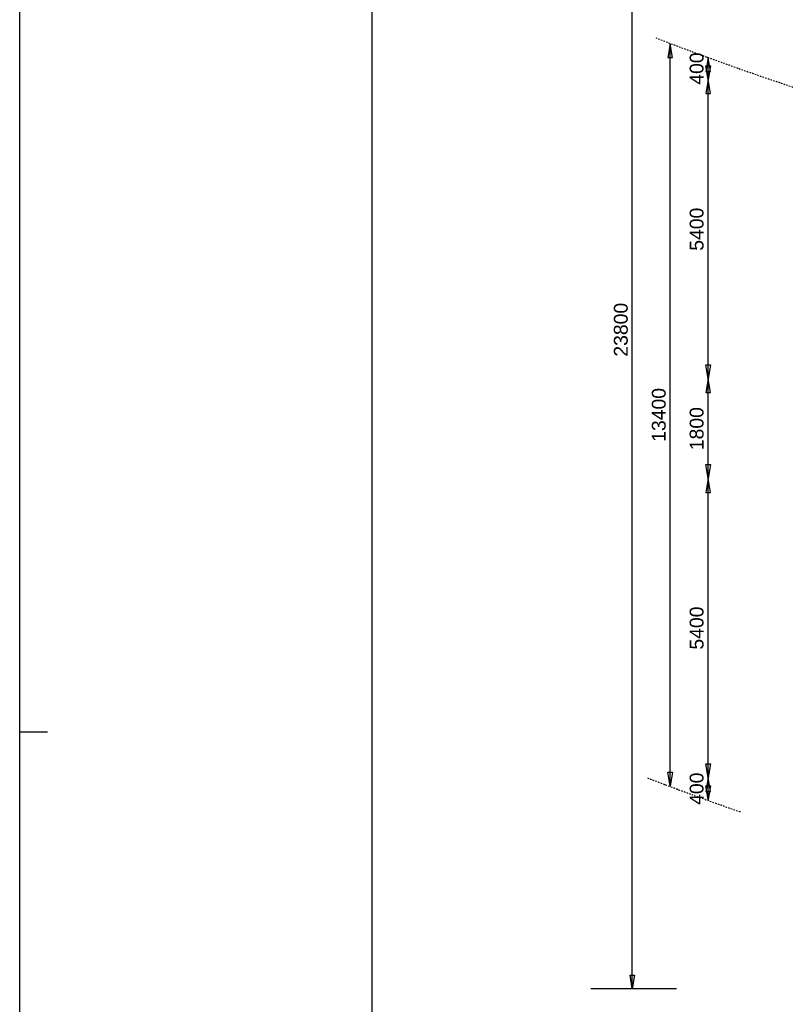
# Model space of a CAD drawing. Extents: x -156717 to 425753, y -51191 to 363295.
# Tile 340 of 502: x 61545 to 75362, y 181796 to 199570. Entities that reach past the tile are written whole.
import ezdxf
from ezdxf.enums import TextEntityAlignment as Align

# ---------------------------------------------------------------- set-up
doc = ezdxf.new("R2010")
doc.units = 0
doc.header["$LTSCALE"] = 50
doc.linetypes.add('DASHDOT', pattern=[1, 0.5, -0.25, 0, -0.25])
doc.layers.add('KADER', color=7, linetype='CONTINUOUS')
doc.layers.add('MAATVOERING', color=1, linetype='CONTINUOUS')
doc.styles.get("Standard").update_dxf_attribs({"font": 'ARIAL.TTF'})

# ---------------------------------------------------------------- blocks, each defined once
blk = doc.blocks.new('KADERA0')
at = {"layer": 'KADER', "color": 4}
for p, q in [((25, 831), (25, 10)), ((1179, 10), (1179, 831))]:
    blk.add_line(p, q, dxfattribs=at)
at = {"layer": 'KADER', "color": 1}
blk.add_line((1179, 297), (1189, 297), dxfattribs=at)

msp = doc.modelspace()

# ---------------------------------------------------------------- linework, layer by layer
at = {"layer": 'MAATVOERING', "linetype": 'Continuous'}
for points in [[(72601.14388, 182072.80735), (72559.44388, 182322.80735), (72642.84388, 182322.80735), (72601.14388, 182072.80735), (72601.14388, 205872.80735), (72559.44388, 205622.80735), (72642.84388, 205622.80735), (72601.14388, 205872.80735)], [(73286.14388, 185735.80735), (73244.44388, 185985.80735), (73327.84388, 185985.80735), (73286.14388, 185735.80735), (73286.14388, 199135.80735), (73244.44388, 198885.80735), (73327.84388, 198885.80735), (73286.14388, 199135.80735)], [(73969.44388, 198487.40735), (73927.74388, 198737.40735), (74011.04388, 198737.40735), (73969.44388, 198487.40735), (73969.44388, 198887.40735), (73927.74388, 198637.40735), (74011.04388, 198637.40735), (73969.44388, 198887.40735)], [(73969.44388, 193087.40735), (73927.74388, 193337.40735), (74011.04388, 193337.40735), (73969.44388, 193087.40735), (73969.44388, 198487.40735), (73927.74388, 198237.40735), (74011.04388, 198237.40735), (73969.44388, 198487.40735)], [(73969.44388, 191287.40735), (73927.74388, 191537.40735), (74011.04388, 191537.40735), (73969.44388, 191287.40735), (73969.44388, 193087.40735), (73927.74388, 192837.40735), (74011.04388, 192837.40735), (73969.44388, 193087.40735)], [(73969.44388, 185887.40735), (73927.74388, 186137.40735), (74011.04388, 186137.40735), (73969.44388, 185887.40735), (73969.44388, 191287.40735), (73927.74388, 191037.40735), (74011.04388, 191037.40735), (73969.44388, 191287.40735)], [(73969.44388, 185487.40735), (73927.74388, 185737.40735), (74011.04388, 185737.40735), (73969.44388, 185487.40735), (73969.44388, 185887.40735), (73927.74388, 185637.40735), (74011.04388, 185637.40735), (73969.44388, 185887.40735)], [(73401.14388, 182072.80735), (71851.14388, 182072.80735)]]:
    msp.add_lwpolyline(points, dxfattribs=at)
at = {"layer": 'MAATVOERING', "linetype": 'DASHDOT'}
for centre, radius, start, end in [((93414.14388, 252163.10735), 56713.2, 248.927, 251.865), ((93456.14388, 239694.80735), 57614.7, 249.0700000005, 250.8619999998)]:
    msp.add_arc(centre, radius, start, end, dxfattribs=at)

# ---------------------------------------------------------------- block references
at = {"layer": 'KADER', "color": 2, "linetype": 'Continuous', "xscale": 50, "yscale": 50, "zscale": 50}
for p in [(2594.59194, 171863.40735), (66648.44388, 171863.40735)]:
    msp.add_blockref('KADERA0', p, dxfattribs=at)

# ---------------------------------------------------------------- texts
at = {"layer": 'MAATVOERING'}
for s, p in [(' 400 ', (73886.04388, 198687.40735)), (' 5400 ', (73886.04388, 195787.40735)), (' 23800 ', (72517.84388, 193972.80735)), (' 13400 ', (73202.84388, 192435.80735)), (' 1800 ', (73886.04388, 192187.40735)), (' 5400 ', (73886.04388, 188587.40735)), (' 400 ', (73886.04388, 185687.40735))]:
    msp.add_text(s, height=250, rotation=90, dxfattribs=at).set_placement(p, align=Align.CENTER)

doc.saveas('drawing.dxf')
